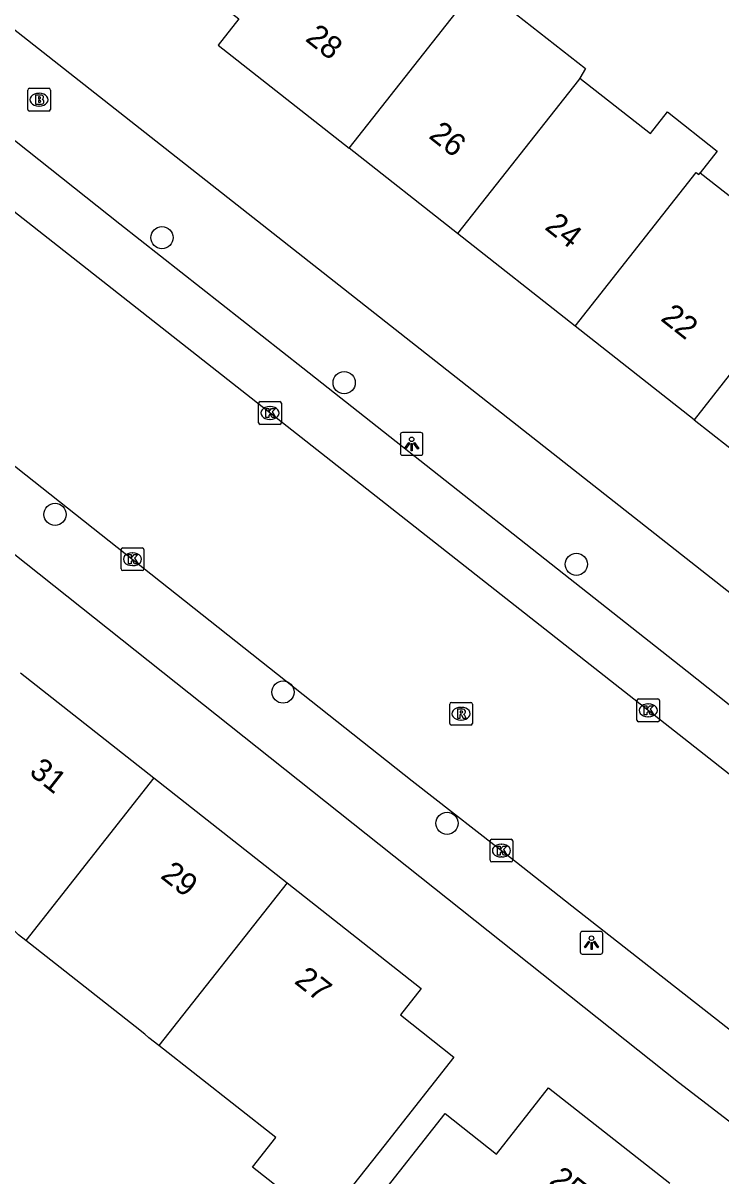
# Model space of a CAD drawing. Extents: x 159222 to 160346, y 381249 to 382166.
# Drawn here: x 160164.6 to 160195.3, y 381881.1 to 381931.9 of the extents above; entities that cross this region are included whole.
import ezdxf

# ---------------------------------------------------------------- set-up
doc = ezdxf.new("R2010")
doc.units = 0
for name, color, linetype in [('IMGEO_Boom', 7, 'Continuous'), ('IMGEO_Brandkraan', 7, 'Continuous'), ('IMGEO_Kolk', 7, 'Continuous'), ('IMGEO_Lichtpunt', 7, 'Continuous'), ('IMGEO_Pand', 7, 'Continuous'), ('IMGEO_Pand_nummerreeks', 7, 'Continuous'), ('IMGEO_Rijbaan_lokaal_gesloten', 7, 'Continuous'), ('IMGEO_Rioolput', 7, 'Continuous'), ('IMGEO_Voetpad_open', 7, 'Continuous')]:
    doc.layers.add(name, color=color, linetype=linetype)

msp = doc.modelspace()

# ---------------------------------------------------------------- linework, layer by layer
at = {"layer": 'IMGEO_Boom'}
for centre in [(160170.722, 381922.438), (160178.742, 381916.05), (160166.017, 381910.251), (160188.965, 381908.058), (160176.051, 381902.43), (160183.272, 381896.656)]:
    msp.add_circle(centre, 0.489, dxfattribs=at)
at = {"layer": 'IMGEO_Brandkraan'}
for p, q in [((160164.81, 381928.082), (160164.81, 381928.934)), ((160164.885, 381929.008), (160165.737, 381929.008)), ((160165.298, 381928.788), (160165.323, 381928.788)), ((160165.811, 381928.934), (160165.811, 381928.082)), ((160165.737, 381928.008), (160164.885, 381928.008)), ((160165.321, 381928.228), (160165.296, 381928.228))]:
    msp.add_line(p, q, dxfattribs=at)
for points in [[(160164.81, 381928.082), (160164.81, 381928.934)], [(160164.885, 381929.008), (160165.737, 381929.008)], [(160165.811, 381928.934), (160165.811, 381928.082)], [(160165.158, 381928.708), (160165.158, 381928.308), (160165.371, 381928.308)], [(160165.389, 381928.708), (160165.158, 381928.708)], [(160165.337, 381928.627), (160165.283, 381928.627), (160165.283, 381928.551)], [(160165.283, 381928.551), (160165.336, 381928.551)], [(160165.345, 381928.475), (160165.283, 381928.475), (160165.283, 381928.394)], [(160165.283, 381928.394), (160165.345, 381928.394)], [(160165.737, 381928.008), (160164.885, 381928.008)]]:
    msp.add_lwpolyline(points, dxfattribs=at)
for centre, radius, start, end in [((160164.887, 381928.932), 0.0765, 91.552, 178.448), ((160164.887, 381928.932), 0.0765, 91.552, 178.448), ((160165.735, 381928.932), 0.0765, 1.552, 88.448), ((160165.735, 381928.932), 0.0765, 1.552, 88.448), ((160165.338, 381928.589), 0.0379, 267.8285, 90.9355), ((160165.346, 381928.434), 0.0404, 269.8759, 90.5077), ((160165.377, 381928.559), 0.251, 268.6676, 293.5347), ((160165.393, 381928.563), 0.145, 59.4692, 91.5367), ((160165.418, 381928.61), 0.0922, 285.5137, 58.1501), ((160165.423, 381928.418), 0.105, 301.3115, 78.989), ((160164.887, 381928.084), 0.0765, 181.552, 268.448), ((160164.887, 381928.084), 0.0765, 181.552, 268.448), ((160165.735, 381928.084), 0.0765, 271.552, 358.448), ((160165.735, 381928.084), 0.0765, 271.552, 358.448)]:
    msp.add_arc(centre, radius, start, end, dxfattribs=at)
for centre, major_axis, ratio, start_param, end_param in [((160165.297, 381928.508), (-0.387, 0.002), 0.722429, 4.712389, 7.853982), ((160165.322, 381928.508), (-0.39, 0.002), 0.717154, 1.570796, 4.712389)]:
    msp.add_ellipse(centre, major_axis=major_axis, ratio=ratio, start_param=start_param, end_param=end_param, dxfattribs=at)
at = {"layer": 'IMGEO_Kolk'}
for p, q in [((160174.976, 381914.29), (160174.976, 381915.142)), ((160175.051, 381915.216), (160175.903, 381915.216)), ((160175.977, 381915.142), (160175.977, 381914.29)), ((160175.464, 381914.996), (160175.489, 381914.996)), ((160175.903, 381914.216), (160175.051, 381914.216)), ((160175.487, 381914.436), (160175.462, 381914.436)), ((160168.923, 381907.854), (160168.923, 381908.706)), ((160168.998, 381908.78), (160169.85, 381908.78)), ((160169.411, 381908.56), (160169.436, 381908.56)), ((160169.924, 381908.706), (160169.924, 381907.854)), ((160169.434, 381908), (160169.409, 381908)), ((160169.85, 381907.78), (160168.998, 381907.78)), ((160191.626, 381901.201), (160191.626, 381902.053)), ((160191.701, 381902.127), (160192.553, 381902.127)), ((160192.114, 381901.907), (160192.139, 381901.907)), ((160192.627, 381902.053), (160192.627, 381901.201)), ((160192.137, 381901.347), (160192.112, 381901.347)), ((160192.553, 381901.127), (160191.701, 381901.127)), ((160185.164, 381895.027), (160185.164, 381895.879)), ((160185.239, 381895.953), (160186.091, 381895.953)), ((160186.165, 381895.879), (160186.165, 381895.027)), ((160185.652, 381895.733), (160185.677, 381895.733)), ((160186.091, 381894.953), (160185.239, 381894.953)), ((160185.675, 381895.173), (160185.65, 381895.173))]:
    msp.add_line(p, q, dxfattribs=at)
for points in [[(160174.976, 381914.29), (160174.976, 381915.142)], [(160175.051, 381915.216), (160175.903, 381915.216)], [(160175.977, 381915.142), (160175.977, 381914.29)], [(160175.297, 381914.916), (160175.42, 381914.916), (160175.42, 381914.765), (160175.55, 381914.916), (160175.714, 381914.916), (160175.568, 381914.765), (160175.721, 381914.516), (160175.569, 381914.516), (160175.484, 381914.68), (160175.42, 381914.613), (160175.42, 381914.516), (160175.297, 381914.516), (160175.297, 381914.916)], [(160175.903, 381914.216), (160175.051, 381914.216)], [(160168.923, 381907.854), (160168.923, 381908.706)], [(160168.998, 381908.78), (160169.85, 381908.78)], [(160169.244, 381908.48), (160169.367, 381908.48), (160169.367, 381908.329), (160169.497, 381908.48), (160169.661, 381908.48), (160169.515, 381908.329), (160169.668, 381908.08), (160169.516, 381908.08), (160169.431, 381908.244), (160169.367, 381908.177), (160169.367, 381908.08), (160169.244, 381908.08), (160169.244, 381908.48)], [(160169.924, 381908.706), (160169.924, 381907.854)], [(160169.85, 381907.78), (160168.998, 381907.78)], [(160191.626, 381901.201), (160191.626, 381902.053)], [(160191.701, 381902.127), (160192.553, 381902.127)], [(160192.627, 381902.053), (160192.627, 381901.201)], [(160191.947, 381901.827), (160192.07, 381901.827), (160192.07, 381901.676), (160192.2, 381901.827), (160192.364, 381901.827), (160192.218, 381901.676), (160192.371, 381901.427), (160192.219, 381901.427), (160192.134, 381901.591), (160192.07, 381901.524), (160192.07, 381901.427), (160191.947, 381901.427), (160191.947, 381901.827)], [(160192.553, 381901.127), (160191.701, 381901.127)], [(160185.164, 381895.027), (160185.164, 381895.879)], [(160185.239, 381895.953), (160186.091, 381895.953)], [(160186.165, 381895.879), (160186.165, 381895.027)], [(160185.485, 381895.653), (160185.608, 381895.653), (160185.608, 381895.502), (160185.738, 381895.653), (160185.902, 381895.653), (160185.756, 381895.502), (160185.909, 381895.253), (160185.757, 381895.253), (160185.672, 381895.417), (160185.608, 381895.35), (160185.608, 381895.253), (160185.485, 381895.253), (160185.485, 381895.653)], [(160186.091, 381894.953), (160185.239, 381894.953)]]:
    msp.add_lwpolyline(points, dxfattribs=at)
for centre, start, end in [((160175.053, 381915.14), 91.552, 178.448), ((160175.053, 381915.14), 91.552, 178.448), ((160175.901, 381915.14), 1.552, 88.448), ((160175.901, 381915.14), 1.552, 88.448), ((160175.053, 381914.292), 181.552, 268.448), ((160175.053, 381914.292), 181.552, 268.448), ((160175.901, 381914.292), 271.552, 358.448), ((160175.901, 381914.292), 271.552, 358.448), ((160169, 381908.704), 91.552, 178.448), ((160169, 381908.704), 91.552, 178.448), ((160169.848, 381908.704), 1.552, 88.448), ((160169.848, 381908.704), 1.552, 88.448), ((160169, 381907.856), 181.552, 268.448), ((160169, 381907.856), 181.552, 268.448), ((160169.848, 381907.856), 271.552, 358.448), ((160169.848, 381907.856), 271.552, 358.448), ((160191.703, 381902.051), 91.552, 178.448), ((160191.703, 381902.051), 91.552, 178.448), ((160192.551, 381902.051), 1.552, 88.448), ((160192.551, 381902.051), 1.552, 88.448), ((160191.703, 381901.203), 181.552, 268.448), ((160191.703, 381901.203), 181.552, 268.448), ((160192.551, 381901.203), 271.552, 358.448), ((160192.551, 381901.203), 271.552, 358.448), ((160185.241, 381895.877), 91.552, 178.448), ((160185.241, 381895.877), 91.552, 178.448), ((160186.089, 381895.877), 1.552, 88.448), ((160186.089, 381895.877), 1.552, 88.448), ((160185.241, 381895.029), 181.552, 268.448), ((160185.241, 381895.029), 181.552, 268.448), ((160186.089, 381895.029), 271.552, 358.448), ((160186.089, 381895.029), 271.552, 358.448)]:
    msp.add_arc(centre, 0.0765, start, end, dxfattribs=at)
for centre, major_axis, ratio, start_param, end_param in [((160175.463, 381914.716), (-0.387, 0.002), 0.722429, 4.712389, 7.853982), ((160175.488, 381914.716), (-0.39, 0.002), 0.717154, 1.570796, 4.712389), ((160169.41, 381908.28), (-0.387, 0.002), 0.722429, 4.712389, 7.853982), ((160169.435, 381908.28), (-0.39, 0.002), 0.717154, 1.570796, 4.712389), ((160192.113, 381901.627), (-0.387, 0.002), 0.722429, 4.712389, 7.853982), ((160192.138, 381901.627), (-0.39, 0.002), 0.717154, 1.570796, 4.712389), ((160185.651, 381895.453), (-0.387, 0.002), 0.722429, 4.712389, 7.853982), ((160185.676, 381895.453), (-0.39, 0.002), 0.717154, 1.570796, 4.712389)]:
    msp.add_ellipse(centre, major_axis=major_axis, ratio=ratio, start_param=start_param, end_param=end_param, dxfattribs=at)
at = {"layer": 'IMGEO_Lichtpunt'}
for p, q in [((160181.214, 381913.757), (160181.214, 381912.95)), ((160181.214, 381913.757), (160181.214, 381912.95)), ((160182.116, 381913.852), (160181.308, 381913.852)), ((160182.116, 381913.852), (160181.308, 381913.852)), ((160182.21, 381912.95), (160182.21, 381913.757)), ((160182.21, 381912.95), (160182.21, 381913.757)), ((160181.308, 381912.856), (160182.116, 381912.856)), ((160181.308, 381912.856), (160182.116, 381912.856)), ((160189.131, 381891.798), (160189.131, 381890.991)), ((160189.131, 381891.798), (160189.131, 381890.991)), ((160190.033, 381891.893), (160189.225, 381891.893)), ((160190.033, 381891.893), (160189.225, 381891.893)), ((160190.127, 381890.991), (160190.127, 381891.798)), ((160190.127, 381890.991), (160190.127, 381891.798)), ((160189.225, 381890.897), (160190.033, 381890.897)), ((160189.225, 381890.897), (160190.033, 381890.897))]:
    msp.add_line(p, q, dxfattribs=at)
for points in [[(160181.588, 381913.421), (160181.627, 381913.393), (160181.439, 381913.131), (160181.401, 381913.158), (160181.588, 381913.421)], [(160181.69, 381913.373), (160181.737, 381913.373), (160181.737, 381913.051), (160181.69, 381913.051), (160181.69, 381913.373)], [(160181.8, 381913.393), (160181.838, 381913.42), (160182.025, 381913.158), (160181.986, 381913.13), (160181.8, 381913.393)], [(160189.505, 381891.462), (160189.544, 381891.434), (160189.356, 381891.172), (160189.318, 381891.199), (160189.505, 381891.462)], [(160189.607, 381891.414), (160189.654, 381891.414), (160189.654, 381891.092), (160189.607, 381891.092), (160189.607, 381891.414)], [(160189.717, 381891.434), (160189.755, 381891.461), (160189.942, 381891.199), (160189.903, 381891.171), (160189.717, 381891.434)]]:
    msp.add_lwpolyline(points, dxfattribs=at)
for centre in [(160181.713, 381913.555), (160189.63, 381891.596)]:
    msp.add_circle(centre, 0.0994, dxfattribs=at)
for centre, start, end in [((160181.308, 381913.757), 90, 180), ((160181.308, 381913.757), 90, 180), ((160182.116, 381913.757), 0, 90), ((160182.116, 381913.757), 0, 90), ((160181.308, 381912.95), 180, 270), ((160181.308, 381912.95), 180, 270), ((160182.116, 381912.95), 270, 0), ((160182.116, 381912.95), 270, 360), ((160189.225, 381891.798), 90, 180), ((160189.225, 381891.798), 90, 180), ((160190.033, 381891.798), 0, 90), ((160190.033, 381891.798), 0, 90), ((160189.225, 381890.991), 180, 270), ((160189.225, 381890.991), 180, 270), ((160190.033, 381890.991), 270, 0), ((160190.033, 381890.991), 270, 360)]:
    msp.add_arc(centre, 0.0946, start, end, dxfattribs=at)
at = {"layer": 'IMGEO_Pand'}
for points in [[(160171.561, 381934.068), (160174.1, 381932.07), (160173.189, 381930.913), (160178.962, 381926.37)], [(160178.962, 381926.37), (160184.278, 381933.126), (160184.639, 381933.592)], [(160184.639, 381933.592), (160189.36, 381929.877), (160189.122, 381929.462)], [(160189.122, 381929.462), (160189.052, 381929.374), (160183.733, 381922.615)], [(160189.122, 381929.462), (160192.229, 381927.017), (160192.978, 381927.969), (160195.164, 381926.248), (160194.413, 381925.294)], [(160183.733, 381922.615), (160178.962, 381926.37)], [(160188.913, 381918.539), (160194.234, 381925.302), (160194.346, 381925.212), (160194.413, 381925.294)], [(160194.413, 381925.294), (160197.374, 381922.964), (160198.116, 381923.906), (160200.101, 381922.344), (160200.26, 381922.219)], [(160188.913, 381918.539), (160183.733, 381922.615)], [(160200.26, 381922.219), (160194.15, 381914.418)], [(160194.15, 381914.418), (160188.913, 381918.539)], [(160194.15, 381914.418), (160199.379, 381910.303)], [(160164.49, 381903.277), (160170.358, 381898.657)], [(160170.358, 381898.657), (160164.724, 381891.501)], [(160170.358, 381898.657), (160176.226, 381894.037)], [(160164.724, 381891.501), (160164.412, 381891.746), (160164.282, 381891.866), (160163.933, 381892.186), (160158.887, 381896.159)], [(160176.226, 381894.037), (160182.136, 381889.384), (160181.221, 381888.221), (160183.576, 381886.367), (160180.483, 381882.439), (160177.823, 381879.06), (160174.703, 381881.517), (160175.729, 381882.819), (160170.584, 381886.869)], [(160176.226, 381894.037), (160170.584, 381886.869)], [(160170.584, 381886.869), (160170.149, 381887.212), (160169.971, 381887.369), (160169.536, 381887.712), (160164.724, 381891.501)], [(160186.343, 381872.582), (160181.329, 381876.53), (160179.019, 381873.596), (160176.593, 381875.506), (160180.093, 381879.951), (160183.185, 381883.879), (160185.45, 381882.096), (160187.741, 381885.005), (160193.073, 381880.808)]]:
    msp.add_lwpolyline(points, dxfattribs=at)
at = {"layer": 'IMGEO_Rijbaan_lokaal_gesloten'}
for points in [[(160209.912, 381887.8), (160209.032, 381888.323), (160158.477, 381928.078)], [(160153.073, 381921.227), (160153.218, 381921.112), (160181.742, 381898.529), (160186.323, 381894.939), (160188.766, 381893.025), (160205.633, 381879.806)]]:
    msp.add_lwpolyline(points, dxfattribs=at)
at = {"layer": 'IMGEO_Rioolput'}
for p, q in [((160183.387, 381901.051), (160183.387, 381901.903)), ((160183.462, 381901.977), (160184.314, 381901.977)), ((160184.388, 381901.903), (160184.388, 381901.051)), ((160183.875, 381901.757), (160183.9, 381901.757)), ((160184.314, 381900.977), (160183.462, 381900.977)), ((160183.898, 381901.197), (160183.873, 381901.197))]:
    msp.add_line(p, q, dxfattribs=at)
for points in [[(160183.387, 381901.051), (160183.387, 381901.903)], [(160183.462, 381901.977), (160184.314, 381901.977)], [(160184.388, 381901.903), (160184.388, 381901.051)], [(160183.976, 381901.675), (160183.724, 381901.677), (160183.724, 381901.277)], [(160183.724, 381901.277), (160183.848, 381901.277), (160183.848, 381901.439), (160183.859, 381901.439)], [(160183.902, 381901.596), (160183.848, 381901.596), (160183.848, 381901.515)], [(160183.848, 381901.515), (160183.9, 381901.515)], [(160183.906, 381901.41), (160183.977, 381901.277), (160184.117, 381901.277), (160184.052, 381901.403)], [(160184.314, 381900.977), (160183.462, 381900.977)]]:
    msp.add_lwpolyline(points, dxfattribs=at)
for centre, radius, start, end in [((160183.464, 381901.901), 0.0765, 91.552, 178.448), ((160183.464, 381901.901), 0.0765, 91.552, 178.448), ((160184.312, 381901.901), 0.0765, 1.552, 88.448), ((160184.312, 381901.901), 0.0765, 1.552, 88.448), ((160183.858, 381901.386), 0.0533, 26.0293, 88.6989), ((160183.884, 381901.704), 0.19, 274.7715, 282.9687), ((160183.908, 381901.5), 0.0964, 77.0061, 93.1865), ((160183.922, 381901.557), 0.0378, 276.6634, 79.6772), ((160183.975, 381901.565), 0.109, 350.3612, 89.416), ((160183.973, 381901.565), 0.112, 277.5842, 350.9817), ((160183.957, 381901.35), 0.108, 29.5134, 73.7905), ((160183.464, 381901.053), 0.0765, 181.552, 268.448), ((160183.464, 381901.053), 0.0765, 181.552, 268.448), ((160184.312, 381901.053), 0.0765, 271.552, 358.448), ((160184.312, 381901.053), 0.0765, 271.552, 358.448)]:
    msp.add_arc(centre, radius, start, end, dxfattribs=at)
for centre, major_axis, ratio, start_param, end_param in [((160183.874, 381901.477), (-0.387, 0.002), 0.722429, 4.712389, 7.853982), ((160183.899, 381901.477), (-0.39, 0.002), 0.717154, 1.570796, 4.712389)]:
    msp.add_ellipse(centre, major_axis=major_axis, ratio=ratio, start_param=start_param, end_param=end_param, dxfattribs=at)
at = {"layer": 'IMGEO_Voetpad_open'}
for points in [[(160120.164, 381966.268), (160212.178, 381893.858), (160212.838, 381893.504)], [(160116.887, 381964.196), (160123.544, 381958.928), (160141.712, 381944.521), (160159.725, 381930.297), (160168.874, 381923.038), (160176.929, 381916.708), (160193.834, 381903.352), (160207.982, 381892.133)], [(160149.197, 381920.443), (160193.459, 381885.263), (160212.631, 381870.524)]]:
    msp.add_lwpolyline(points, dxfattribs=at)

# ---------------------------------------------------------------- texts
at = {"layer": 'IMGEO_Pand_nummerreeks'}
for s, rotation, p in [('28', 321.8009, (160176.987, 381931.131)), ('26', 321.7993, (160182.422, 381926.853)), ('24', 321.7993, (160187.527, 381922.836)), ('22', 321.7993, (160192.629, 381918.821)), ('31', 321.7837, (160164.834, 381898.831)), ('29', 321.7837, (160170.613, 381894.281)), ('27', 321.7865, (160176.502, 381889.645)), ('25', 321.7925, (160187.728, 381880.841))]:
    msp.add_text(s, height=1, rotation=rotation, dxfattribs=at).set_placement(p)

doc.saveas('drawing.dxf')
